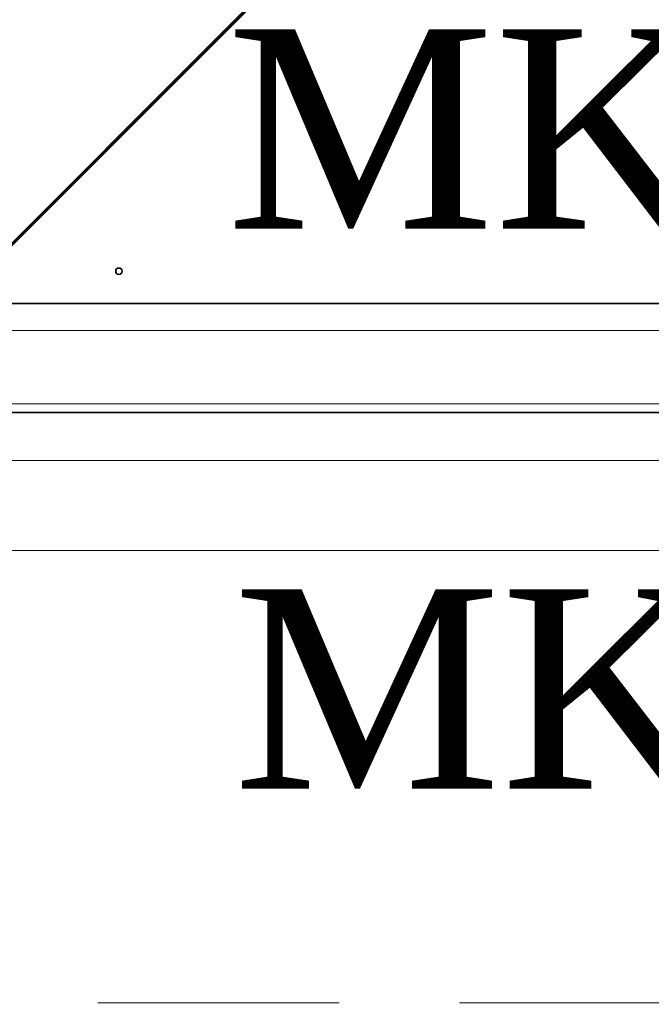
# Model space of a CAD drawing. Extents: x 3940905 to 4145695, y 925352 to 1109797.
# Tile 567 of 656: x 4010622 to 4010818, y 1101154 to 1101460. Entities that reach past the tile are written whole.
import ezdxf

# ---------------------------------------------------------------- set-up
doc = ezdxf.new("R2010")
doc.units = 0
doc.header["$LTSCALE"] = 750
doc.header["$MEASUREMENT"] = 0
doc.linetypes.add('DASHED', pattern=[0.75, 0.5, -0.25])
doc.layers.get('0').update_dxf_attribs({"linetype": 'CONTINUOUS', "lineweight": 0})
doc.layers.add('CKD Equipments', color=252, linetype='CONTINUOUS', lineweight=0)
doc.layers.add('PDF_A - TEXT', color=7, linetype='CONTINUOUS')
doc.styles.add('CKD_Dimension Text', font='BOOKOS.TTF')

# ---------------------------------------------------------------- blocks, each defined once
blk = doc.blocks.new('4')
at = {"color": 1, "linetype": 'DASHED', "ltscale": 0.2, "const_width": 1}
blk.add_lwpolyline([(4049888.81, 1046868.24), (4050788.81, 1047768.24)], dxfattribs=at)
at = {"color": 1, "linetype": 'DASHED', "ltscale": 0.2}
blk.add_lwpolyline([(4049888.81, 1047768.24), (4050788.81, 1047768.24), (4050788.81, 1046868.24), (4049888.81, 1046868.24)], close=True, dxfattribs=at)

msp = doc.modelspace()

# ---------------------------------------------------------------- linework, layer by layer
at = {"layer": 'CKD Equipments', "color": 7, "linetype": 'Continuous', "lineweight": 35}
for p, q in [((4010449.96, 1101371.82, 1431.4), (4011147.45, 1101371.82, 1431.4)), ((4011059.94, 1101337.86, 1431.4), (4010584.98, 1101337.86, 1431.4))]:
    msp.add_line(p, q, dxfattribs=at)
at = {"layer": 'CKD Equipments', "color": 7, "linetype": 'Continuous'}
for p, q in [((4010521.58, 1101363.42, 1431.4), (4011123.24, 1101363.42, 1431.4)), ((4010521.71, 1101340.61, 1431.4), (4011123.24, 1101340.61, 1431.4)), ((4011121.46, 1101323.02, 1431.4), (4010523.46, 1101323.02, 1431.4)), ((4011194.46, 1101295.02, 1431.4), (4010450.46, 1101295.02, 1431.4))]:
    msp.add_line(p, q, dxfattribs=at)
at = {"layer": 'CKD Equipments', "color": 7, "linetype": 'Continuous', "lineweight": 35}
msp.add_circle((4010652.46, 1101381.82, 1431.4), 1, dxfattribs=at)

# ---------------------------------------------------------------- block references
msp.add_blockref('4', (-39505.36, 54286.19))

# ---------------------------------------------------------------- texts
at = {"layer": 'PDF_A - TEXT', "char_height": 61.9627, "width": 535.8708, "attachment_point": 1, "style": 'CKD_Dimension Text'}
for s, insert in [('\\pxqc;MK-24', (4010555.83, 1101457.05)), ('\\pxqc;MK-25', (4010557.91, 1101282.96))]:
    msp.add_mtext(s, dxfattribs=dict(at, insert=insert))

doc.saveas('drawing.dxf')
